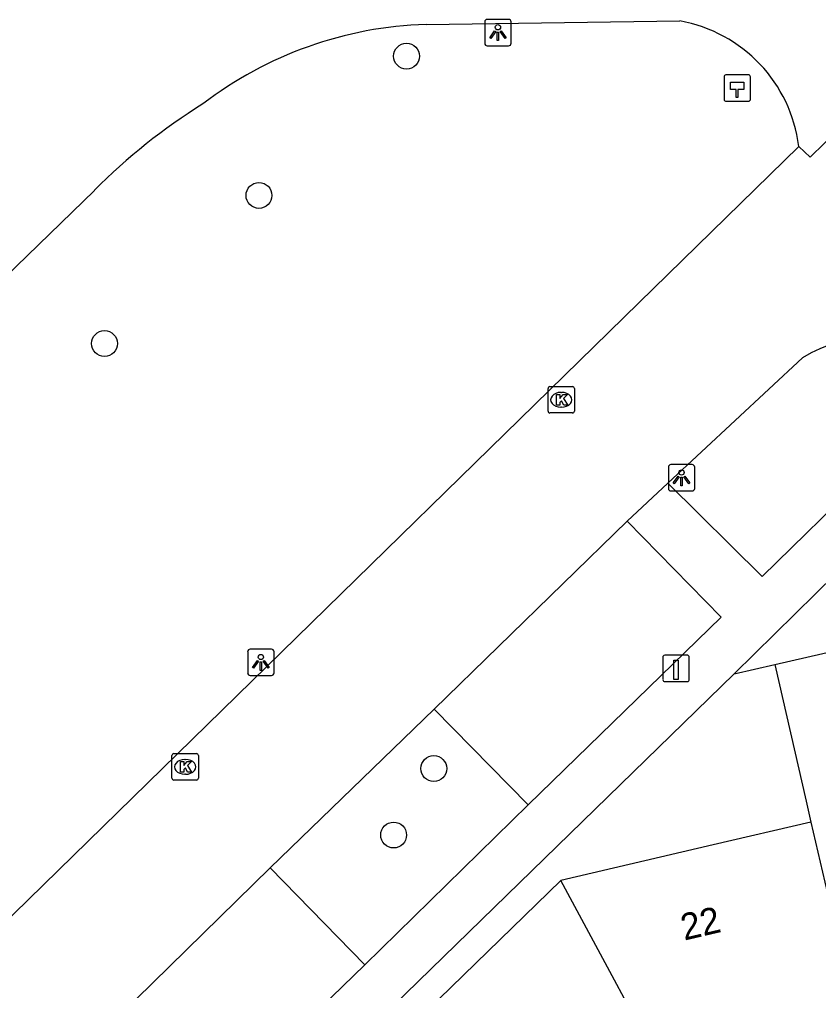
# Model space of a CAD drawing. Extents: x 156414 to 157775, y 382335 to 383765.
# Drawn here: x 156595.51 to 156625.74, y 383473.99 to 383510.72 of the extents above; entities that cross this region are included whole.
import ezdxf

# ---------------------------------------------------------------- set-up
doc = ezdxf.new("R2010")
doc.units = 0
for name, color, linetype in [('IMGEO_Boom', 7, 'Continuous'), ('IMGEO_Fietspad_gesloten', 7, 'Continuous'), ('IMGEO_Hectometerpaal', 7, 'Continuous'), ('IMGEO_Kolk', 7, 'Continuous'), ('IMGEO_Laadpaal', 7, 'Continuous'), ('IMGEO_Lichtpunt', 7, 'Continuous'), ('IMGEO_Pand', 7, 'Continuous'), ('IMGEO_Pand_nummerreeks', 7, 'Continuous'), ('IMGEO_Parkeervlak_open', 7, 'Continuous'), ('IMGEO_Rijbaan_lokaal_gesloten', 7, 'Continuous'), ('IMGEO_Voetpad_open', 7, 'Continuous')]:
    doc.layers.add(name, color=color, linetype=linetype)

msp = doc.modelspace()

# ---------------------------------------------------------------- linework, layer by layer
at = {"layer": 'IMGEO_Boom'}
for centre in [(156610.155, 383509.33), (156604.573, 383504.064), (156598.728, 383498.462), (156611.185, 383482.39), (156609.667, 383479.877)]:
    msp.add_circle(centre, 0.489, dxfattribs=at)
at = {"layer": 'IMGEO_Fietspad_gesloten'}
for points in [[(156610.896, 383510.531), (156620.489, 383510.661)], [(156542.01, 383449.623), (156598.349, 383504.256)]]:
    msp.add_lwpolyline(points, dxfattribs=at)
for centre, radius, start, end in [((156619.516, 383505.226), 5.522, 7.2132, 79.8504), ((156611.356, 383495.882), 14.657, 91.8, 127.426), ((156614.235, 383488.514), 22.365, 121.8026, 135.2609)]:
    msp.add_arc(centre, radius, start, end, dxfattribs=at)
at = {"layer": 'IMGEO_Hectometerpaal'}
for p, q in [((156622.164, 383508.539), (156622.164, 383507.698)), ((156622.164, 383508.539), (156622.164, 383507.698)), ((156623.08, 383508.623), (156622.239, 383508.623)), ((156623.08, 383508.623), (156622.239, 383508.623)), ((156623.164, 383507.707), (156623.164, 383508.548)), ((156623.164, 383507.707), (156623.164, 383508.548)), ((156622.248, 383507.623), (156623.089, 383507.623)), ((156622.248, 383507.623), (156623.089, 383507.623))]:
    msp.add_line(p, q, dxfattribs=at)
msp.add_lwpolyline([(156622.689, 383507.767), (156622.629, 383507.767), (156622.629, 383508.072), (156622.409, 383508.072), (156622.409, 383508.341), (156622.909, 383508.341), (156622.909, 383508.072), (156622.689, 383508.072), (156622.689, 383507.767)], dxfattribs=at)
for centre, start, end in [((156622.242, 383508.545), 92.4484, 184.2845), ((156622.242, 383508.545), 92.4484, 184.2845), ((156623.086, 383508.545), 2.4484, 94.2845), ((156623.086, 383508.545), 2.4484, 94.2845), ((156622.242, 383507.701), 182.4484, 274.2845), ((156622.242, 383507.701), 182.4484, 274.2845), ((156623.086, 383507.701), 272.4484, 4.2845), ((156623.086, 383507.701), 272.4484, 4.2845)]:
    msp.add_arc(centre, 0.0779, start, end, dxfattribs=at)
at = {"layer": 'IMGEO_Kolk'}
for p, q in [((156615.506, 383495.91), (156615.506, 383496.762)), ((156615.581, 383496.836), (156616.433, 383496.836)), ((156615.994, 383496.616), (156616.019, 383496.616)), ((156616.507, 383496.762), (156616.507, 383495.91)), ((156616.017, 383496.056), (156615.992, 383496.056)), ((156616.433, 383495.836), (156615.581, 383495.836)), ((156601.281, 383482.029), (156601.281, 383482.881)), ((156601.356, 383482.955), (156602.208, 383482.955)), ((156601.769, 383482.735), (156601.794, 383482.735)), ((156602.282, 383482.881), (156602.282, 383482.029)), ((156602.208, 383481.955), (156601.356, 383481.955)), ((156601.792, 383482.175), (156601.767, 383482.175))]:
    msp.add_line(p, q, dxfattribs=at)
for points in [[(156615.506, 383495.91), (156615.506, 383496.762)], [(156615.581, 383496.836), (156616.433, 383496.836)], [(156616.507, 383496.762), (156616.507, 383495.91)], [(156615.827, 383496.536), (156615.95, 383496.536), (156615.95, 383496.385), (156616.08, 383496.536), (156616.244, 383496.536), (156616.098, 383496.385), (156616.251, 383496.136), (156616.099, 383496.136), (156616.014, 383496.3), (156615.95, 383496.233), (156615.95, 383496.136), (156615.827, 383496.136), (156615.827, 383496.536)], [(156616.433, 383495.836), (156615.581, 383495.836)], [(156601.281, 383482.029), (156601.281, 383482.881)], [(156601.356, 383482.955), (156602.208, 383482.955)], [(156601.602, 383482.655), (156601.725, 383482.655), (156601.725, 383482.504), (156601.855, 383482.655), (156602.019, 383482.655), (156601.873, 383482.504), (156602.026, 383482.255), (156601.874, 383482.255), (156601.789, 383482.419), (156601.725, 383482.352), (156601.725, 383482.255), (156601.602, 383482.255), (156601.602, 383482.655)], [(156602.282, 383482.881), (156602.282, 383482.029)], [(156602.208, 383481.955), (156601.356, 383481.955)]]:
    msp.add_lwpolyline(points, dxfattribs=at)
for centre, start, end in [((156615.583, 383496.76), 91.552, 178.448), ((156615.583, 383496.76), 91.552, 178.448), ((156616.431, 383496.76), 1.552, 88.448), ((156616.431, 383496.76), 1.552, 88.448), ((156615.583, 383495.912), 181.552, 268.448), ((156615.583, 383495.912), 181.552, 268.448), ((156616.431, 383495.912), 271.552, 358.448), ((156616.431, 383495.912), 271.552, 358.448), ((156601.358, 383482.879), 91.552, 178.448), ((156601.358, 383482.879), 91.552, 178.448), ((156602.206, 383482.879), 1.552, 88.448), ((156602.206, 383482.879), 1.552, 88.448), ((156601.358, 383482.031), 181.552, 268.448), ((156601.358, 383482.031), 181.552, 268.448), ((156602.206, 383482.031), 271.552, 358.448), ((156602.206, 383482.031), 271.552, 358.448)]:
    msp.add_arc(centre, 0.0765, start, end, dxfattribs=at)
for centre, major_axis, ratio, start_param, end_param in [((156615.993, 383496.336), (-0.387, 0.002), 0.722429, 4.712389, 7.853982), ((156616.018, 383496.336), (-0.39, 0.002), 0.717154, 1.570796, 4.712389), ((156601.768, 383482.455), (-0.387, 0.002), 0.722429, 4.712389, 7.853982), ((156601.793, 383482.455), (-0.39, 0.002), 0.717154, 1.570796, 4.712389)]:
    msp.add_ellipse(centre, major_axis=major_axis, ratio=ratio, start_param=start_param, end_param=end_param, dxfattribs=at)
at = {"layer": 'IMGEO_Laadpaal'}
for p, q in [((156620.765, 383486.677), (156619.924, 383486.677)), ((156620.765, 383486.677), (156619.924, 383486.677)), ((156619.849, 383486.593), (156619.849, 383485.752)), ((156619.849, 383486.593), (156619.849, 383485.752)), ((156620.849, 383485.761), (156620.849, 383486.602)), ((156620.849, 383485.761), (156620.849, 383486.602)), ((156619.933, 383485.677), (156620.774, 383485.677)), ((156619.933, 383485.677), (156620.774, 383485.677))]:
    msp.add_line(p, q, dxfattribs=at)
msp.add_lwpolyline([(156620.264, 383486.49), (156620.424, 383486.49), (156620.424, 383485.757), (156620.264, 383485.757), (156620.264, 383486.49)], dxfattribs=at)
for centre, start, end in [((156619.927, 383486.599), 92.4484, 184.2845), ((156619.927, 383486.599), 92.4484, 184.2845), ((156620.771, 383486.599), 2.4484, 94.2845), ((156620.771, 383486.599), 2.4484, 94.2845), ((156619.927, 383485.755), 182.4484, 274.2845), ((156619.927, 383485.755), 182.4484, 274.2845), ((156620.771, 383485.755), 272.4484, 4.2845), ((156620.771, 383485.755), 272.4484, 4.2845)]:
    msp.add_arc(centre, 0.0779, start, end, dxfattribs=at)
at = {"layer": 'IMGEO_Lichtpunt'}
for p, q in [((156613.113, 383510.624), (156613.113, 383509.817)), ((156613.113, 383510.624), (156613.113, 383509.817)), ((156614.015, 383510.719), (156613.207, 383510.719)), ((156614.015, 383510.719), (156613.207, 383510.719)), ((156614.109, 383509.817), (156614.109, 383510.624)), ((156614.109, 383509.817), (156614.109, 383510.624)), ((156613.207, 383509.723), (156614.015, 383509.723)), ((156613.207, 383509.723), (156614.015, 383509.723)), ((156620.059, 383493.788), (156620.059, 383492.981)), ((156620.059, 383493.788), (156620.059, 383492.981)), ((156620.961, 383493.883), (156620.153, 383493.883)), ((156620.961, 383493.883), (156620.153, 383493.883)), ((156621.055, 383492.981), (156621.055, 383493.788)), ((156621.055, 383492.981), (156621.055, 383493.788)), ((156620.153, 383492.887), (156620.961, 383492.887)), ((156620.153, 383492.887), (156620.961, 383492.887)), ((156604.145, 383486.81), (156604.145, 383486.003)), ((156604.145, 383486.81), (156604.145, 383486.003)), ((156605.047, 383486.905), (156604.239, 383486.905)), ((156605.047, 383486.905), (156604.239, 383486.905)), ((156605.141, 383486.003), (156605.141, 383486.81)), ((156605.141, 383486.003), (156605.141, 383486.81)), ((156604.239, 383485.909), (156605.047, 383485.909)), ((156604.239, 383485.909), (156605.047, 383485.909))]:
    msp.add_line(p, q, dxfattribs=at)
for points in [[(156613.487, 383510.288), (156613.526, 383510.26), (156613.338, 383509.998), (156613.3, 383510.025), (156613.487, 383510.288)], [(156613.589, 383510.24), (156613.636, 383510.24), (156613.636, 383509.918), (156613.589, 383509.918), (156613.589, 383510.24)], [(156613.699, 383510.26), (156613.737, 383510.287), (156613.924, 383510.025), (156613.885, 383509.997), (156613.699, 383510.26)], [(156620.433, 383493.452), (156620.472, 383493.424), (156620.284, 383493.162), (156620.246, 383493.189), (156620.433, 383493.452)], [(156620.535, 383493.404), (156620.582, 383493.404), (156620.582, 383493.082), (156620.535, 383493.082), (156620.535, 383493.404)], [(156620.645, 383493.424), (156620.683, 383493.451), (156620.87, 383493.189), (156620.831, 383493.161), (156620.645, 383493.424)], [(156604.519, 383486.474), (156604.558, 383486.446), (156604.37, 383486.184), (156604.332, 383486.211), (156604.519, 383486.474)], [(156604.621, 383486.426), (156604.668, 383486.426), (156604.668, 383486.104), (156604.621, 383486.104), (156604.621, 383486.426)], [(156604.731, 383486.446), (156604.769, 383486.473), (156604.956, 383486.211), (156604.917, 383486.183), (156604.731, 383486.446)]]:
    msp.add_lwpolyline(points, dxfattribs=at)
for centre in [(156613.612, 383510.422), (156620.558, 383493.586), (156604.644, 383486.608)]:
    msp.add_circle(centre, 0.0994, dxfattribs=at)
for centre, start, end in [((156613.207, 383510.624), 90, 180), ((156613.207, 383510.624), 90, 180), ((156614.015, 383510.624), 0, 90), ((156614.015, 383510.624), 0, 90), ((156613.207, 383509.817), 180, 270), ((156613.207, 383509.817), 180, 270), ((156614.015, 383509.817), 270, 0), ((156614.015, 383509.817), 270, 360), ((156620.153, 383493.788), 90, 180), ((156620.153, 383493.788), 90, 180), ((156620.961, 383493.788), 0, 90), ((156620.961, 383493.788), 0, 90), ((156620.153, 383492.981), 180, 270), ((156620.153, 383492.981), 180, 270), ((156620.961, 383492.981), 270, 0), ((156620.961, 383492.981), 270, 360), ((156604.239, 383486.81), 90, 180), ((156604.239, 383486.81), 90, 180), ((156605.047, 383486.81), 0, 90), ((156605.047, 383486.81), 0, 90), ((156604.239, 383486.003), 180, 270), ((156604.239, 383486.003), 180, 270), ((156605.047, 383486.003), 270, 0), ((156605.047, 383486.003), 270, 360)]:
    msp.add_arc(centre, 0.0946, start, end, dxfattribs=at)
at = {"layer": 'IMGEO_Pand'}
for points in [[(156625.453, 383480.369), (156621.749, 383479.505), (156615.991, 383478.161)], [(156625.453, 383480.369), (156626.064, 383477.717), (156627.474, 383471.592)], [(156615.991, 383478.161), (156609.083, 383471.435)], [(156620.418, 383469.939), (156615.991, 383478.161)]]:
    msp.add_lwpolyline(points, dxfattribs=at)
at = {"layer": 'IMGEO_Parkeervlak_open'}
for points in [[(156614.755, 383481.014), (156611.195, 383484.63)], [(156604.999, 383478.631), (156608.574, 383474.97)]]:
    msp.add_lwpolyline(points, dxfattribs=at)
at = {"layer": 'IMGEO_Rijbaan_lokaal_gesloten'}
for points in [[(156624.994, 383505.919), (156625.418, 383505.504), (156626.504, 383506.563), (156628.004, 383508.027), (156627.625, 383508.439)], [(156624.994, 383505.919), (156618.942, 383499.999), (156555.302, 383437.826), (156552.562, 383435.148)], [(156620.043, 383493.178), (156625.136, 383497.925)], [(156618.506, 383491.745), (156620.043, 383493.178)], [(156611.195, 383484.63), (156618.506, 383491.745)], [(156604.999, 383478.631), (156611.195, 383484.63)], [(156596.746, 383470.557), (156604.999, 383478.631)]]:
    msp.add_lwpolyline(points, dxfattribs=at)
msp.add_arc((156627.942, 383493.394), 5.329, 59.4186, 121.7653, dxfattribs=at)
at = {"layer": 'IMGEO_Voetpad_open'}
for points in [[(156631.395, 383497.263), (156623.61, 383489.655), (156620.043, 383493.178)], [(156618.506, 383491.745), (156622.058, 383488.119), (156614.755, 383481.014)], [(156627.161, 383490.507), (156622.542, 383485.969)], [(156624.082, 383486.329), (156628.164, 383487.26)], [(156622.542, 383485.969), (156624.082, 383486.329)], [(156624.082, 383486.329), (156625.272, 383481.157), (156625.453, 383480.369)], [(156562.297, 383427.345), (156622.542, 383485.969)], [(156614.755, 383481.014), (156608.574, 383474.97)], [(156608.574, 383474.97), (156600.234, 383466.877)]]:
    msp.add_lwpolyline(points, dxfattribs=at)

# ---------------------------------------------------------------- texts
at = {"layer": 'IMGEO_Pand_nummerreeks'}
msp.add_text('22', height=1, rotation=13.1352, dxfattribs=at).set_placement((156620.659, 383475.882))

doc.saveas('drawing.dxf')
